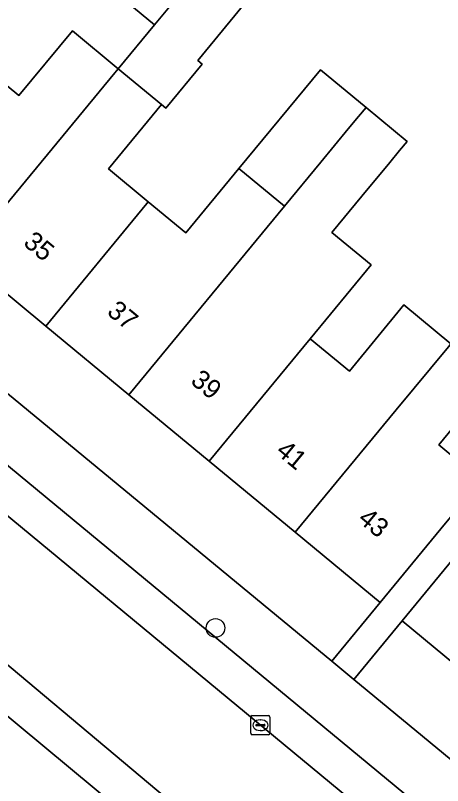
# Model space of a CAD drawing. Extents: x 158352 to 159489, y 383828 to 384603.
# Drawn here: x 159243.56 to 159265.98, y 384272.57 to 384312.96 of the extents above; entities that cross this region are included whole.
import ezdxf

# ---------------------------------------------------------------- set-up
doc = ezdxf.new("R2010")
doc.units = 0
for name, color, linetype in [('IMGEO_Boom', 7, 'Continuous'), ('IMGEO_Erf', 7, 'Continuous'), ('IMGEO_Kolk', 7, 'Continuous'), ('IMGEO_Pand', 7, 'Continuous'), ('IMGEO_Pand_nummerreeks', 7, 'Continuous'), ('IMGEO_Parkeervlak_open', 7, 'Continuous'), ('IMGEO_Rijbaan_lokaal_open', 7, 'Continuous'), ('IMGEO_Voetpad_open', 7, 'Continuous')]:
    doc.layers.add(name, color=color, linetype=linetype)

msp = doc.modelspace()

# ---------------------------------------------------------------- linework, layer by layer
at = {"layer": 'IMGEO_Boom'}
msp.add_circle((159254.059, 384280.84), 0.489, dxfattribs=at)
at = {"layer": 'IMGEO_Erf'}
for points in [[(159242.513, 384315.484), (159239.709, 384312.09), (159241.784, 384310.377), (159243.746, 384308.756), (159246.549, 384312.15), (159248.951, 384310.166), (159250.858, 384312.475), (159248.456, 384314.459)], [(159255.485, 384313.449), (159253.131, 384310.597), (159253.356, 384310.411), (159251.449, 384308.102), (159251.224, 384308.288), (159248.438, 384304.914), (159250.529, 384303.187), (159252.496, 384301.562), (159255.289, 384304.943), (159259.562, 384310.115), (159261.958, 384308.136), (159264.114, 384306.355), (159263.717, 384305.875), (159263.201, 384305.25), (159261.742, 384303.485), (159260.17, 384301.581), (159262.226, 384299.882), (159259.027, 384296.009), (159261.083, 384294.311), (159263.949, 384297.781), (159266.41, 384295.748)], [(159268.637, 384293.909), (159265.771, 384290.439), (159268.001, 384288.597)]]:
    msp.add_lwpolyline(points, dxfattribs=at)
for points in [[(159245.15, 384296.675), (159240.786, 384300.28), (159236.421, 384303.885), (159232.057, 384307.489), (159227.6, 384311.171), (159225.015, 384308.077), (159260.158, 384279.096), (159262.7, 384282.179), (159258.243, 384285.861), (159253.726, 384289.592), (159249.514, 384293.07)], [(159277.109, 384270.267), (159272.72, 384273.892), (159268.332, 384277.517), (159263.849, 384281.22), (159261.313, 384278.144), (159287.849, 384256.261), (159290.368, 384259.315), (159285.887, 384263.016), (159281.499, 384266.641)]]:
    msp.add_lwpolyline(points, close=True, dxfattribs=at)
at = {"layer": 'IMGEO_Kolk'}
for p, q in [((159255.992, 384276.243), (159256.844, 384276.243)), ((159255.917, 384275.317), (159255.917, 384276.169)), ((159256.405, 384276.023), (159256.43, 384276.023)), ((159256.918, 384276.169), (159256.918, 384275.317)), ((159256.176, 384275.737), (159256.176, 384275.749)), ((159256.614, 384275.7), (159256.216, 384275.7)), ((159256.219, 384275.786), (159256.617, 384275.786)), ((159256.428, 384275.463), (159256.403, 384275.463)), ((159256.66, 384275.749), (159256.66, 384275.737)), ((159256.844, 384275.243), (159255.992, 384275.243))]:
    msp.add_line(p, q, dxfattribs=at)
for points in [[(159255.992, 384276.243), (159256.844, 384276.243)], [(159255.917, 384275.317), (159255.917, 384276.169)], [(159256.918, 384276.169), (159256.918, 384275.317)], [(159256.844, 384275.243), (159255.992, 384275.243)]]:
    msp.add_lwpolyline(points, dxfattribs=at)
for centre, radius, start, end in [((159255.994, 384276.167), 0.0765, 91.552, 178.448), ((159255.994, 384276.167), 0.0765, 91.552, 178.448), ((159256.842, 384276.167), 0.0765, 1.552, 88.448), ((159256.842, 384276.167), 0.0765, 1.552, 88.448), ((159256.216, 384275.746), 0.0403, 85.8775, 175.7526), ((159256.213, 384275.736), 0.0366, 178.938, 274.7102), ((159256.617, 384275.743), 0.043, 264.8664, 352.4533), ((159256.621, 384275.748), 0.0386, 1.7309, 96.639), ((159255.994, 384275.319), 0.0765, 181.552, 268.448), ((159255.994, 384275.319), 0.0765, 181.552, 268.448), ((159256.842, 384275.319), 0.0765, 271.552, 358.448), ((159256.842, 384275.319), 0.0765, 271.552, 358.448)]:
    msp.add_arc(centre, radius, start, end, dxfattribs=at)
for centre, major_axis, ratio, start_param, end_param in [((159256.404, 384275.743), (-0.387, 0.002), 0.722429, 4.712389, 7.853982), ((159256.429, 384275.743), (-0.39, 0.002), 0.717154, 1.570796, 4.712389)]:
    msp.add_ellipse(centre, major_axis=major_axis, ratio=ratio, start_param=start_param, end_param=end_param, dxfattribs=at)
at = {"layer": 'IMGEO_Pand'}
for points in [[(159253.213, 384315.326), (159250.811, 384317.31), (159248.456, 384314.459), (159250.858, 384312.475)], [(159253.213, 384315.326), (159250.858, 384312.475), (159248.951, 384310.166), (159251.224, 384308.288), (159251.449, 384308.102), (159253.356, 384310.411), (159253.131, 384310.597), (159255.485, 384313.449)], [(159241.784, 384310.377), (159241.702, 384310.278), (159236.421, 384303.885), (159240.786, 384300.28), (159248.778, 384309.957), (159248.951, 384310.166), (159246.549, 384312.15), (159243.746, 384308.756)], [(159250.529, 384303.187), (159248.438, 384304.914), (159251.224, 384308.288), (159248.951, 384310.166), (159248.778, 384309.957), (159240.786, 384300.28), (159245.15, 384296.675), (159250.459, 384303.102)], [(159261.561, 384307.656), (159261.958, 384308.136), (159259.562, 384310.115), (159255.289, 384304.943), (159257.686, 384302.963), (159259.587, 384305.265), (159261.027, 384307.009)], [(159261.958, 384308.136), (159261.561, 384307.656), (159261.027, 384307.009), (159259.587, 384305.265), (159257.686, 384302.963), (159249.514, 384293.07), (159253.726, 384289.592), (159259.027, 384296.009), (159262.226, 384299.882), (159260.17, 384301.581), (159261.742, 384303.485), (159263.201, 384305.25), (159263.717, 384305.875), (159264.114, 384306.355)], [(159249.514, 384293.07), (159257.686, 384302.963), (159255.289, 384304.943), (159252.496, 384301.562), (159250.529, 384303.187), (159250.459, 384303.102), (159245.15, 384296.675)], [(159266.41, 384295.748), (159263.949, 384297.781), (159261.083, 384294.311), (159259.027, 384296.009), (159253.726, 384289.592), (159258.243, 384285.861), (159263.544, 384292.278), (159266.278, 384295.588)], [(159265.771, 384290.439), (159268.637, 384293.909), (159266.41, 384295.748), (159266.278, 384295.588), (159263.544, 384292.278), (159258.243, 384285.861), (159262.7, 384282.179), (159265.885, 384286.035), (159268.001, 384288.597)], [(159268.332, 384277.517), (159276.399, 384287.284), (159276.496, 384287.401), (159274.094, 384289.385), (159271.248, 384285.941), (159269.168, 384287.659), (159267.034, 384285.075), (159263.849, 384281.22)]]:
    msp.add_lwpolyline(points, close=True, dxfattribs=at)
at = {"layer": 'IMGEO_Parkeervlak_open'}
for points in [[(159225.161, 384301.587), (159301.9, 384238.141)], [(159300.775, 384241.686), (159293.416, 384247.796), (159293.064, 384248.09), (159290.776, 384250), (159287.517, 384252.693), (159241.358, 384290.832), (159229.38, 384300.734)], [(159296.711, 384234.727), (159273.782, 384253.186), (159236.448, 384284.522)], [(159237.109, 384281.221), (159262.3, 384260.302), (159265.843, 384257.361), (159268.987, 384254.75), (159272.572, 384251.868), (159274.896, 384250), (159281.694, 384244.536), (159293.173, 384235.055)]]:
    msp.add_lwpolyline(points, dxfattribs=at)
at = {"layer": 'IMGEO_Rijbaan_lokaal_open'}
msp.add_lwpolyline([(159299.753, 384232.877), (159303.164, 384237.341), (159301.9, 384238.141), (159225.161, 384301.587), (159224.159, 384302.406), (159220.373, 384297.799), (159232.03, 384288.166), (159236.181, 384284.746), (159236.448, 384284.522), (159273.782, 384253.186), (159296.711, 384234.727), (159296.822, 384234.635)], dxfattribs=at)
at = {"layer": 'IMGEO_Voetpad_open'}
for points in [[(159287.849, 384256.261), (159261.313, 384278.144), (159260.158, 384279.096), (159225.015, 384308.077), (159221.523, 384306.273)], [(159229.38, 384300.734), (159241.358, 384290.832), (159287.517, 384252.693), (159290.776, 384250), (159293.064, 384248.09), (159293.416, 384247.796), (159300.775, 384241.686)], [(159268.001, 384288.597), (159265.885, 384286.035), (159262.7, 384282.179), (159260.158, 384279.096), (159261.313, 384278.144), (159263.849, 384281.22), (159267.034, 384285.075)], [(159293.173, 384235.055), (159281.694, 384244.536), (159274.896, 384250), (159272.572, 384251.868), (159272.208, 384251.427), (159268.669, 384254.365), (159268.987, 384254.75), (159265.843, 384257.361), (159265.525, 384256.976), (159261.983, 384259.918), (159262.3, 384260.302), (159237.109, 384281.221)]]:
    msp.add_lwpolyline(points, dxfattribs=at)

# ---------------------------------------------------------------- texts
at = {"layer": 'IMGEO_Pand_nummerreeks'}
for s, rotation, p in [('35', 320.4439, (159243.924, 384300.956)), ('37', 320.4439, (159248.312, 384297.332)), ('39', 320.443, (159252.699, 384293.708)), ('41', 320.443, (159257.174, 384290.012)), ('43', 320.443, (159261.474, 384286.46))]:
    msp.add_text(s, height=1, rotation=rotation, dxfattribs=at).set_placement(p)

doc.saveas('drawing.dxf')
